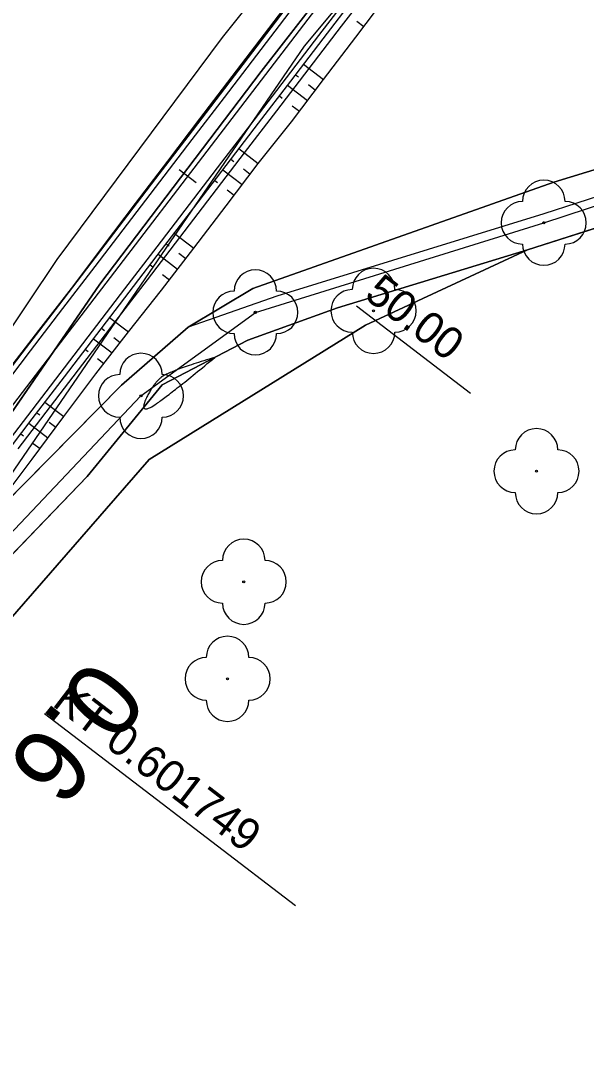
# Model space of a CAD drawing. Extents: x -495905 to -478420, y -1113297 to -1107716.
# Drawn here: x -479459 to -479405.8, y -1111411.9 to -1111315 of the extents above; entities that cross this region are included whole.
import ezdxf

# ---------------------------------------------------------------- set-up
doc = ezdxf.new("R2010")
doc.units = 0
for name, color, linetype in [('03_PC_OBJEKTY_NÁVRH_PR', 7, 'Continuous'), ('2D_VRSTEVNICE', 7, 'Continuous'), ('C5_HATCH_SLOPE_L', 7, 'Continuous'), ('C5_HATCH_SLOPE_R', 7, 'Continuous'), ('C5_HECTOMETRY', 7, 'Continuous'), ('C5_HLBODY', 7, 'Continuous'), ('C5_HRANA_TELESO', 7, 'Continuous'), ('C5_KORUNA', 7, 'Continuous'), ('C5_OSA', 7, 'Continuous'), ('C5_PRIKOP', 7, 'Continuous'), ('C5_STANICENI', 7, 'Continuous'), ('C5_ZPEVKRAJ', 7, 'Continuous'), ('ttp', 7, 'Continuous'), ('zamereni', 7, 'Continuous'), ('ZELEN MIMO LES', 7, 'Continuous')]:
    doc.layers.add(name, color=color, linetype=linetype)

msp = doc.modelspace()

# ---------------------------------------------------------------- linework, layer by layer
at = {"layer": '03_PC_OBJEKTY_NÁVRH_PR'}
msp.add_lwpolyline([(-479531.54, -1111424.41), (-479474.18, -1111378.38), (-479432.34, -1111317.36), (-479343.997, -1111211.554), (-479353.502, -1111203.437), (-479247.26, -1111064.93), (-479015.8, -1110808.69), (-478957.84, -1110729.54), (-478938.65, -1110719.95), (-478881.29, -1110714.35), (-478867.9, -1110714.75)], dxfattribs=at)
at = {"layer": '2D_VRSTEVNICE'}
msp.add_open_spline([(-479440.764, -1111346.614), (-479446.042, -1111350.992), (-479447.816, -1111351.74), (-479446.613, -1111349.189), (-479445.154, -1111347.909), (-479440.764, -1111346.614)], degree=2, dxfattribs=at)
at = {"layer": 'C5_HATCH_SLOPE_L'}
for p, q in [((-479435.685, -1111315.918), (-479435.801, -1111315.83)), ((-479436.504, -1111316.866), (-479436.556, -1111316.826)), ((-479436.445, -1111316.911), (-479436.449, -1111316.908)), ((-479440.244, -1111321.874), (-479440.343, -1111321.798)), ((-479441.056, -1111322.826), (-479441.102, -1111322.791)), ((-479441.003, -1111322.866), (-479441.007, -1111322.863)), ((-479441.763, -1111323.859), (-479441.86, -1111323.785)), ((-479442.575, -1111324.812), (-479442.619, -1111324.778)), ((-479442.523, -1111324.852), (-479442.527, -1111324.849)), ((-479446.322, -1111329.815), (-479446.413, -1111329.745)), ((-479447.128, -1111330.772), (-479447.166, -1111330.743)), ((-479447.082, -1111330.807), (-479447.086, -1111330.804)), ((-479447.842, -1111331.8), (-479447.919, -1111331.74)), ((-479448.641, -1111332.762), (-479448.673, -1111332.738)), ((-479448.601, -1111332.792), (-479448.605, -1111332.789)), ((-479452.4, -1111337.755), (-479452.434, -1111337.729)), ((-479453.182, -1111338.732), (-479453.195, -1111338.721)), ((-479453.16, -1111338.748), (-479453.164, -1111338.745)), ((-479453.92, -1111339.74), (-479453.955, -1111339.713)), ((-479454.702, -1111340.716), (-479454.716, -1111340.705)), ((-479454.68, -1111340.733), (-479454.684, -1111340.73)), ((-479458.479, -1111345.696), (-479458.53, -1111345.657))]:
    msp.add_line(p, q, dxfattribs=at)
at = {"layer": 'C5_HATCH_SLOPE_R'}
for p, q in [((-479427.429, -1111315.006), (-479426.766, -1111315.514)), ((-479432.42, -1111319.057), (-479430.539, -1111320.497)), ((-479433.18, -1111320.05), (-479432.916, -1111320.252)), ((-479433.94, -1111321.042), (-479432.054, -1111322.486)), ((-479431.974, -1111320.973), (-479431.297, -1111321.491)), ((-479434.7, -1111322.035), (-479434.436, -1111322.238)), ((-479433.492, -1111322.96), (-479432.812, -1111323.48)), ((-479438.499, -1111326.998), (-479436.683, -1111328.387)), ((-479439.259, -1111327.99), (-479438.994, -1111328.192)), ((-479440.018, -1111328.983), (-479438.2, -1111330.375)), ((-479438.085, -1111328.888), (-479437.441, -1111329.381)), ((-479440.778, -1111329.975), (-479440.514, -1111330.178)), ((-479439.604, -1111330.875), (-479438.958, -1111331.369)), ((-479444.577, -1111334.938), (-479442.747, -1111336.339)), ((-479445.337, -1111335.931), (-479445.072, -1111336.134)), ((-479446.097, -1111336.924), (-479444.267, -1111338.324)), ((-479444.157, -1111336.834), (-479443.507, -1111337.332)), ((-479446.856, -1111337.916), (-479446.591, -1111338.118)), ((-479445.678, -1111338.818), (-479445.028, -1111339.316)), ((-479450.655, -1111342.879), (-479448.895, -1111344.227)), ((-479451.415, -1111343.872), (-479451.15, -1111344.074)), ((-479452.175, -1111344.864), (-479450.43, -1111346.2)), ((-479450.274, -1111344.745), (-479449.662, -1111345.213)), ((-479452.935, -1111345.857), (-479452.67, -1111346.06)), ((-479451.802, -1111346.724), (-479451.198, -1111347.186)), ((-479456.734, -1111350.82), (-479454.956, -1111352.18)), ((-479457.494, -1111351.812), (-479457.229, -1111352.014)), ((-479458.253, -1111352.805), (-479456.451, -1111354.184)), ((-479456.334, -1111352.7), (-479455.704, -1111353.182)), ((-479459.013, -1111353.797), (-479458.748, -1111354)), ((-479457.841, -1111354.694), (-479457.198, -1111355.186))]:
    msp.add_line(p, q, dxfattribs=at)
at = {"layer": 'C5_HLBODY'}
msp.add_line((-479456.772, -1111380.072), (-479433.188, -1111398.124), dxfattribs=at)
at = {"layer": 'C5_HRANA_TELESO'}
for p, q in [((-479436.1, -1111316.24), (-479433.08, -1111312.256)), ((-479427.519, -1111316.512), (-479424.507, -1111312.521)), ((-479439.128, -1111320.22), (-479436.1, -1111316.24)), ((-479430.539, -1111320.497), (-479427.519, -1111316.512)), ((-479442.162, -1111324.194), (-479439.128, -1111320.22)), ((-479433.569, -1111324.474), (-479430.539, -1111320.497)), ((-479445.197, -1111328.167), (-479442.162, -1111324.194)), ((-479436.683, -1111328.387), (-479433.569, -1111324.474)), ((-479448.221, -1111332.149), (-479445.197, -1111328.167)), ((-479439.716, -1111332.363), (-479436.683, -1111328.387)), ((-479451.229, -1111336.143), (-479448.221, -1111332.149)), ((-479442.747, -1111336.339), (-479439.716, -1111332.363)), ((-479454.253, -1111340.125), (-479451.229, -1111336.143)), ((-479445.788, -1111340.308), (-479442.747, -1111336.339)), ((-479457.307, -1111344.084), (-479454.253, -1111340.125)), ((-479448.895, -1111344.227), (-479445.788, -1111340.308)), ((-479460.36, -1111348.044), (-479457.307, -1111344.084)), ((-479451.965, -1111348.173), (-479448.895, -1111344.227)), ((-479454.956, -1111352.18), (-479451.965, -1111348.173)), ((-479457.946, -1111356.189), (-479454.956, -1111352.18)), ((-479460.937, -1111360.196), (-479457.946, -1111356.189))]:
    msp.add_line(p, q, dxfattribs=at)
at = {"layer": 'C5_KORUNA'}
for p, q in [((-479430.592, -1111316.669), (-479427.553, -1111312.698)), ((-479437.204, -1111317.904), (-479434.165, -1111313.933)), ((-479433.631, -1111320.639), (-479430.592, -1111316.669)), ((-479440.244, -1111321.874), (-479437.204, -1111317.904)), ((-479436.67, -1111324.609), (-479433.631, -1111320.639)), ((-479443.283, -1111325.844), (-479440.244, -1111321.874)), ((-479439.71, -1111328.579), (-479436.67, -1111324.609)), ((-479446.322, -1111329.815), (-479443.283, -1111325.844)), ((-479442.749, -1111332.55), (-479439.71, -1111328.579)), ((-479449.361, -1111333.785), (-479446.322, -1111329.815)), ((-479445.788, -1111336.52), (-479442.749, -1111332.55)), ((-479452.4, -1111337.755), (-479449.361, -1111333.785)), ((-479448.827, -1111340.49), (-479445.788, -1111336.52)), ((-479455.439, -1111341.725), (-479452.4, -1111337.755)), ((-479451.866, -1111344.461), (-479448.827, -1111340.49)), ((-479458.479, -1111345.696), (-479455.439, -1111341.725)), ((-479454.905, -1111348.431), (-479451.866, -1111344.461)), ((-479461.518, -1111349.666), (-479458.479, -1111345.696)), ((-479457.945, -1111352.401), (-479454.905, -1111348.431)), ((-479460.984, -1111356.372), (-479457.945, -1111352.401))]:
    msp.add_line(p, q, dxfattribs=at)
at = {"layer": 'C5_OSA'}
msp.add_line((-479472.653, -1111367.915), (-479250.399, -1111077.567), dxfattribs=at)
at = {"layer": 'C5_PRIKOP'}
for p, q in [((-479428.852, -1111315.492), (-479425.813, -1111311.522)), ((-479436.002, -1111316.316), (-479432.962, -1111312.345)), ((-479431.891, -1111319.462), (-479428.852, -1111315.492)), ((-479439.041, -1111320.286), (-479436.002, -1111316.316)), ((-479434.93, -1111323.433), (-479431.891, -1111319.462)), ((-479442.08, -1111324.256), (-479439.041, -1111320.286)), ((-479437.969, -1111327.403), (-479434.93, -1111323.433)), ((-479445.119, -1111328.227), (-479442.08, -1111324.256)), ((-479441.009, -1111331.373), (-479437.969, -1111327.403)), ((-479448.158, -1111332.197), (-479445.119, -1111328.227)), ((-479444.048, -1111335.343), (-479441.009, -1111331.373)), ((-479451.197, -1111336.167), (-479448.158, -1111332.197)), ((-479447.087, -1111339.314), (-479444.048, -1111335.343)), ((-479454.237, -1111340.138), (-479451.197, -1111336.167)), ((-479457.276, -1111344.108), (-479454.237, -1111340.138)), ((-479450.126, -1111343.284), (-479447.087, -1111339.314)), ((-479460.315, -1111348.078), (-479457.276, -1111344.108)), ((-479453.165, -1111347.254), (-479450.126, -1111343.284)), ((-479456.205, -1111351.225), (-479453.165, -1111347.254)), ((-479459.244, -1111355.195), (-479456.205, -1111351.225))]:
    msp.add_line(p, q, dxfattribs=at)
at = {"layer": 'C5_STANICENI'}
for p, q in [((-479442.53, -1111330.208), (-479444.119, -1111328.993)), ((-479427.443, -1111341.757), (-479416.723, -1111349.963))]:
    msp.add_line(p, q, dxfattribs=at)
at = {"layer": 'C5_ZPEVKRAJ'}
for p, q in [((-479430.989, -1111316.365), (-479427.95, -1111312.394)), ((-479436.807, -1111318.207), (-479433.768, -1111314.237)), ((-479434.028, -1111320.335), (-479430.989, -1111316.365)), ((-479439.847, -1111322.178), (-479436.807, -1111318.207)), ((-479437.067, -1111324.305), (-479434.028, -1111320.335)), ((-479442.886, -1111326.148), (-479439.847, -1111322.178)), ((-479440.107, -1111328.276), (-479437.067, -1111324.305)), ((-479445.925, -1111330.118), (-479442.886, -1111326.148)), ((-479443.146, -1111332.246), (-479440.107, -1111328.276)), ((-479448.964, -1111334.089), (-479445.925, -1111330.118)), ((-479446.185, -1111336.216), (-479443.146, -1111332.246)), ((-479452.003, -1111338.059), (-479448.964, -1111334.089)), ((-479449.224, -1111340.186), (-479446.185, -1111336.216)), ((-479455.042, -1111342.029), (-479452.003, -1111338.059)), ((-479452.263, -1111344.157), (-479449.224, -1111340.186)), ((-479458.082, -1111346), (-479455.042, -1111342.029)), ((-479455.302, -1111348.127), (-479452.263, -1111344.157)), ((-479461.121, -1111349.97), (-479458.082, -1111346)), ((-479458.342, -1111352.097), (-479455.302, -1111348.127)), ((-479461.381, -1111356.068), (-479458.342, -1111352.097))]:
    msp.add_line(p, q, dxfattribs=at)
at = {"layer": 'ttp'}
for points in [[(-479350.98, -1111216.35), (-479383.26, -1111255.34), (-479407.48, -1111285.5), (-479426.71, -1111307.26), (-479436.4, -1111319.76), (-479451.58, -1111339.74), (-479467.58, -1111363.01), (-479477.66, -1111376.73), (-479486.72, -1111387.61), (-479477.05, -1111378.1), (-479462.79, -1111362.62), (-479449.54, -1111349.22), (-479443.28, -1111343.78), (-479437.21, -1111340.13), (-479408.91, -1111330.15), (-479389.68, -1111324.27), (-479367.69, -1111319.65), (-479349.81, -1111308.72), (-479339.6, -1111295.21), (-479317.34, -1111269.25), (-479312.24, -1111260.04), (-479296.3, -1111248.95), (-479270.68, -1111218.7)], [(-479389.66, -1111329.58), (-479411.38, -1111336.5), (-479426.61, -1111343.58), (-479446.94, -1111356.2), (-479479.01, -1111393.01), (-479482.44, -1111396.35), (-479499.2, -1111413.67), (-479511.82, -1111432.33), (-479536.69, -1111439.84), (-479519.72, -1111460.26), (-479465.67, -1111521.25), (-479440.83, -1111548.98), (-479424.93, -1111568.31), (-479394.69, -1111526.21)]]:
    msp.add_lwpolyline(points, dxfattribs=at)
at = {"layer": 'zamereni'}
for p, q in [((-479429.96, -1111303.86), (-479440.07, -1111316.56)), ((-479436.4, -1111319.76), (-479426.71, -1111307.26)), ((-479440.07, -1111316.56), (-479455.61, -1111337.42)), ((-479451.58, -1111339.74), (-479436.4, -1111319.76)), ((-479389.68, -1111324.27), (-479408.91, -1111330.15)), ((-479388.95, -1111326.34), (-479409.84, -1111333.11)), ((-479409.85, -1111333.96), (-479387.64, -1111326.74)), ((-479389.66, -1111329.58), (-479411.38, -1111336.5)), ((-479408.91, -1111330.15), (-479437.21, -1111340.13)), ((-479409.84, -1111333.11), (-479434.94, -1111340.85)), ((-479436.96, -1111342.38), (-479409.85, -1111333.96)), ((-479409.85, -1111333.96), (-479409.85, -1111333.96)), ((-479429.23, -1111341.96), (-479411.38, -1111336.5)), ((-479411.38, -1111336.5), (-479426.61, -1111343.58)), ((-479455.61, -1111337.42), (-479472.9, -1111363.16)), ((-479467.58, -1111363.01), (-479451.58, -1111339.74)), ((-479437.21, -1111340.13), (-479443.28, -1111343.78)), ((-479434.94, -1111340.85), (-479443.28, -1111343.78)), ((-479437.66, -1111345.01), (-479429.23, -1111341.96)), ((-479447.71, -1111350.23), (-479436.96, -1111342.38)), ((-479436.96, -1111342.38), (-479436.96, -1111342.38)), ((-479425.85, -1111342.24), (-479425.85, -1111342.24)), ((-479443.28, -1111343.78), (-479449.54, -1111349.22)), ((-479426.61, -1111343.58), (-479446.94, -1111356.2)), ((-479445.73, -1111349.18), (-479437.66, -1111345.01)), ((-479462.79, -1111362.62), (-479449.54, -1111349.22)), ((-479452.77, -1111357.82), (-479445.73, -1111349.18)), ((-479483.88, -1111388.39), (-479447.71, -1111350.23)), ((-479447.71, -1111350.23), (-479447.71, -1111350.23)), ((-479479.01, -1111393.01), (-479446.94, -1111356.2)), ((-479410.53, -1111357.31), (-479410.53, -1111357.31)), ((-479452.77, -1111357.82), (-479483.45, -1111389.63)), ((-479438.05, -1111367.7), (-479438.05, -1111367.7)), ((-479439.57, -1111376.82), (-479439.57, -1111376.82))]:
    msp.add_line(p, q, dxfattribs=at)
for centre in [(-479409.85, -1111333.96), (-479425.85, -1111342.24), (-479436.96, -1111342.38), (-479447.71, -1111350.23), (-479410.53, -1111357.31), (-479438.05, -1111367.7), (-479439.57, -1111376.82)]:
    msp.add_circle(centre, 0.1, dxfattribs=at)
for centre, start, end in [((-479409.85, -1111331.96), 0, 180), ((-479411.85, -1111333.96), 90, 270), ((-479407.85, -1111333.96), 270, 90), ((-479409.85, -1111335.96), 180, 0), ((-479425.85, -1111340.24), 0, 180), ((-479436.96, -1111340.38), 0, 180), ((-479427.85, -1111342.24), 90, 270), ((-479423.85, -1111342.24), 270, 90), ((-479438.96, -1111342.38), 90, 270), ((-479434.96, -1111342.38), 270, 90), ((-479436.96, -1111344.38), 180, 0), ((-479425.85, -1111344.24), 180, 0), ((-479447.71, -1111348.23), 0, 180), ((-479449.71, -1111350.23), 90, 270), ((-479445.71, -1111350.23), 270, 90), ((-479447.71, -1111352.23), 180, 0), ((-479410.53, -1111355.31), 0, 180), ((-479412.53, -1111357.31), 90, 270), ((-479408.53, -1111357.31), 270, 90), ((-479410.53, -1111359.31), 180, 0), ((-479438.05, -1111365.7), 0, 180), ((-479440.05, -1111367.7), 90, 270), ((-479436.05, -1111367.7), 270, 90), ((-479438.05, -1111369.7), 180, 0), ((-479439.57, -1111374.82), 0, 180), ((-479441.57, -1111376.82), 90, 270), ((-479437.57, -1111376.82), 270, 90), ((-479439.57, -1111378.82), 180, 0)]:
    msp.add_arc(centre, 2, start, end, dxfattribs=at)
at = {"layer": 'ZELEN MIMO LES'}
for points in [[(-479483.45, -1111389.63), (-479452.77, -1111357.82), (-479445.73, -1111349.18), (-479437.66, -1111345.01), (-479429.23, -1111341.96), (-479411.38, -1111336.5), (-479389.66, -1111329.58), (-479365.15, -1111327.02), (-479356.2, -1111326.26), (-479344.45, -1111319.33), (-479335.17, -1111305.93), (-479308.83, -1111277.13), (-479289.09, -1111255.72), (-479262.25, -1111226.29), (-479233.86, -1111195.47)], [(-479270.68, -1111218.7), (-479296.3, -1111248.95), (-479312.24, -1111260.04), (-479317.34, -1111269.25), (-479339.6, -1111295.21), (-479349.81, -1111308.72), (-479367.69, -1111319.65), (-479389.68, -1111324.27), (-479408.91, -1111330.15), (-479437.21, -1111340.13), (-479443.28, -1111343.78), (-479449.54, -1111349.22), (-479462.79, -1111362.62), (-479477.05, -1111378.1), (-479486.72, -1111387.61), (-479483.45, -1111389.63)], [(-479483.45, -1111389.63), (-479479.01, -1111393.01), (-479446.94, -1111356.2), (-479426.61, -1111343.58), (-479411.38, -1111336.5), (-479429.23, -1111341.96), (-479437.66, -1111345.01), (-479445.73, -1111349.18), (-479452.77, -1111357.82), (-479483.45, -1111389.63)]]:
    msp.add_lwpolyline(points, dxfattribs=at)

# ---------------------------------------------------------------- texts
at = {"layer": 'C5_HECTOMETRY'}
msp.add_text('0.6', height=6.999, rotation=231.26883, dxfattribs=at).set_placement((-479452.361, -1111374.613))
at = {"layer": 'C5_HLBODY'}
msp.add_text('KT 0.601749', height=2.999, rotation=322.56687, dxfattribs=at).set_placement((-479456.165, -1111379.277))
at = {"layer": 'C5_STANICENI'}
msp.add_text('50.00', height=3, rotation=322.56687, dxfattribs=at).set_placement((-479426.836, -1111340.963))

doc.saveas('drawing.dxf')
